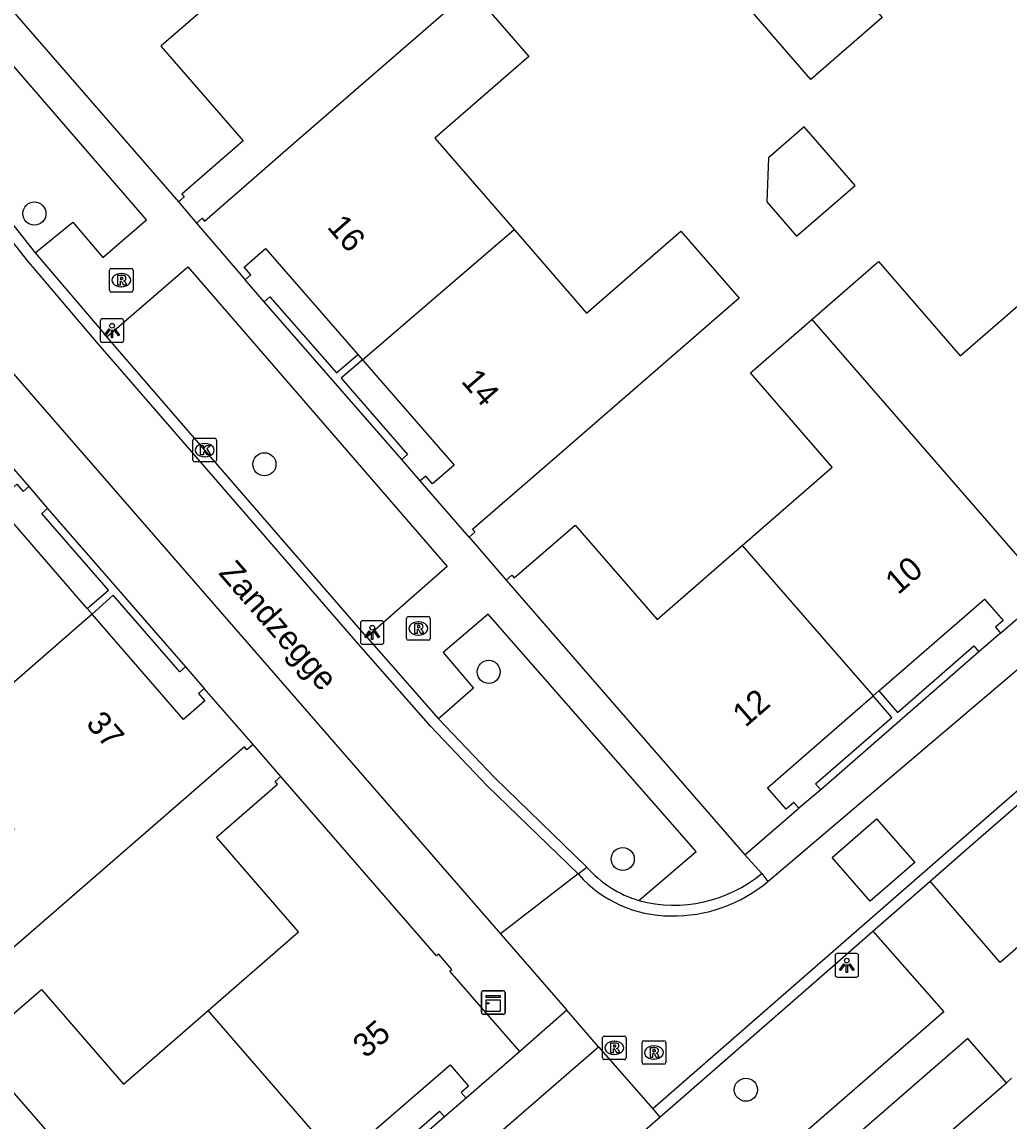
# Model space of a CAD drawing. Extents: x 155888 to 156864, y 383882 to 384671.
# Drawn here: x 156505.75 to 156547.51, y 384149.59 to 384196.08 of the extents above; entities that cross this region are included whole.
import ezdxf

# ---------------------------------------------------------------- set-up
doc = ezdxf.new("R2010")
doc.units = 0
for name, color, linetype in [('IMGEO_Boom', 7, 'Continuous'), ('IMGEO_Kast', 7, 'Continuous'), ('IMGEO_Kolk', 7, 'Continuous'), ('IMGEO_Lichtpunt', 7, 'Continuous'), ('IMGEO_Muur', 7, 'Continuous'), ('IMGEO_Openbare_ruimte_label', 7, 'Continuous'), ('IMGEO_Pand', 7, 'Continuous'), ('IMGEO_Pand_nummerreeks', 7, 'Continuous'), ('IMGEO_Rijbaan_lokaal_gesloten', 7, 'Continuous'), ('IMGEO_Rijbaan_lokaal_open', 7, 'Continuous'), ('IMGEO_Rioolput', 7, 'Continuous'), ('IMGEO_Voetpad_open', 7, 'Continuous')]:
    doc.layers.add(name, color=color, linetype=linetype)

msp = doc.modelspace()

# ---------------------------------------------------------------- linework, layer by layer
at = {"layer": 'IMGEO_Boom'}
for centre in [(156506.273, 384187.981), (156516.004, 384177.375), (156525.492, 384168.595), (156531.164, 384160.678), (156536.374, 384150.919)]:
    msp.add_circle(centre, 0.489, dxfattribs=at)
at = {"layer": 'IMGEO_Kast'}
for p, q in [((156525.187, 384154.183), (156525.187, 384155.024)), ((156525.187, 384155.024), (156525.187, 384154.183)), ((156525.262, 384155.108), (156526.103, 384155.108)), ((156526.103, 384155.108), (156525.262, 384155.108)), ((156526.187, 384155.033), (156526.187, 384154.192)), ((156526.187, 384154.192), (156526.187, 384155.033)), ((156526.112, 384154.108), (156525.271, 384154.108)), ((156525.271, 384154.108), (156526.112, 384154.108))]:
    msp.add_line(p, q, dxfattribs=at)
for points in [[(156525.382, 384154.898), (156525.982, 384154.898), (156525.982, 384154.813), (156525.382, 384154.813), (156525.382, 384154.898)], [(156525.382, 384154.723), (156525.982, 384154.723), (156525.982, 384154.234), (156525.382, 384154.234), (156525.382, 384154.723)]]:
    msp.add_lwpolyline(points, dxfattribs=at)
msp.add_circle((156525.466, 384154.572), 0.0377, dxfattribs=at)
for centre, start, end in [((156525.265, 384155.03), 92.4484, 184.2845), ((156525.265, 384155.03), 92.4484, 184.2845), ((156526.109, 384155.03), 2.4484, 94.2845), ((156526.109, 384155.03), 2.4484, 94.2845), ((156525.265, 384154.186), 182.4484, 274.2845), ((156525.265, 384154.186), 182.4484, 274.2845), ((156526.109, 384154.186), 272.4484, 4.2845), ((156526.109, 384154.186), 272.4484, 4.2845)]:
    msp.add_arc(centre, 0.0779, start, end, dxfattribs=at)
at = {"layer": 'IMGEO_Kolk'}
for p, q in [((156512.98, 384177.548), (156512.98, 384178.4)), ((156513.055, 384178.474), (156513.907, 384178.474)), ((156513.468, 384178.254), (156513.493, 384178.254)), ((156513.981, 384178.4), (156513.981, 384177.548)), ((156513.907, 384177.474), (156513.055, 384177.474)), ((156513.491, 384177.694), (156513.466, 384177.694))]:
    msp.add_line(p, q, dxfattribs=at)
for points in [[(156512.98, 384177.548), (156512.98, 384178.4)], [(156513.055, 384178.474), (156513.907, 384178.474)], [(156513.301, 384178.174), (156513.424, 384178.174), (156513.424, 384178.023), (156513.554, 384178.174), (156513.718, 384178.174), (156513.572, 384178.023), (156513.725, 384177.774), (156513.573, 384177.774), (156513.488, 384177.938), (156513.424, 384177.871), (156513.424, 384177.774), (156513.301, 384177.774), (156513.301, 384178.174)], [(156513.981, 384178.4), (156513.981, 384177.548)], [(156513.907, 384177.474), (156513.055, 384177.474)]]:
    msp.add_lwpolyline(points, dxfattribs=at)
for centre, start, end in [((156513.057, 384178.398), 91.552, 178.448), ((156513.057, 384178.398), 91.552, 178.448), ((156513.905, 384178.398), 1.552, 88.448), ((156513.905, 384178.398), 1.552, 88.448), ((156513.057, 384177.55), 181.552, 268.448), ((156513.057, 384177.55), 181.552, 268.448), ((156513.905, 384177.55), 271.552, 358.448), ((156513.905, 384177.55), 271.552, 358.448)]:
    msp.add_arc(centre, 0.0765, start, end, dxfattribs=at)
for centre, major_axis, ratio, start_param, end_param in [((156513.467, 384177.974), (-0.387, 0.002), 0.722429, 4.712389, 7.853982), ((156513.492, 384177.974), (-0.39, 0.002), 0.717154, 1.570796, 4.712389)]:
    msp.add_ellipse(centre, major_axis=major_axis, ratio=ratio, start_param=start_param, end_param=end_param, dxfattribs=at)
at = {"layer": 'IMGEO_Lichtpunt'}
for p, q in [((156509.057, 384183.435), (156509.057, 384182.628)), ((156509.057, 384183.435), (156509.057, 384182.628)), ((156509.959, 384183.53), (156509.151, 384183.53)), ((156509.959, 384183.53), (156509.151, 384183.53)), ((156510.053, 384182.628), (156510.053, 384183.435)), ((156510.053, 384182.628), (156510.053, 384183.435)), ((156509.151, 384182.534), (156509.959, 384182.534)), ((156509.151, 384182.534), (156509.959, 384182.534)), ((156520.967, 384170.758), (156520.159, 384170.758)), ((156520.967, 384170.758), (156520.159, 384170.758)), ((156520.065, 384170.663), (156520.065, 384169.856)), ((156520.065, 384170.663), (156520.065, 384169.856)), ((156521.061, 384169.856), (156521.061, 384170.663)), ((156521.061, 384169.856), (156521.061, 384170.663)), ((156520.159, 384169.762), (156520.967, 384169.762)), ((156520.159, 384169.762), (156520.967, 384169.762)), ((156540.146, 384156.582), (156540.146, 384155.775)), ((156540.146, 384156.582), (156540.146, 384155.775)), ((156541.048, 384156.677), (156540.24, 384156.677)), ((156541.048, 384156.677), (156540.24, 384156.677)), ((156541.142, 384155.775), (156541.142, 384156.582)), ((156541.142, 384155.775), (156541.142, 384156.582)), ((156540.24, 384155.681), (156541.048, 384155.681)), ((156540.24, 384155.681), (156541.048, 384155.681))]:
    msp.add_line(p, q, dxfattribs=at)
for points in [[(156509.431, 384183.099), (156509.47, 384183.071), (156509.282, 384182.809), (156509.244, 384182.836), (156509.431, 384183.099)], [(156509.533, 384183.051), (156509.58, 384183.051), (156509.58, 384182.729), (156509.533, 384182.729), (156509.533, 384183.051)], [(156509.643, 384183.071), (156509.681, 384183.098), (156509.868, 384182.836), (156509.829, 384182.808), (156509.643, 384183.071)], [(156520.439, 384170.327), (156520.478, 384170.299), (156520.29, 384170.037), (156520.252, 384170.064), (156520.439, 384170.327)], [(156520.541, 384170.279), (156520.588, 384170.279), (156520.588, 384169.957), (156520.541, 384169.957), (156520.541, 384170.279)], [(156520.651, 384170.299), (156520.689, 384170.326), (156520.876, 384170.064), (156520.837, 384170.036), (156520.651, 384170.299)], [(156540.52, 384156.246), (156540.559, 384156.218), (156540.371, 384155.956), (156540.333, 384155.983), (156540.52, 384156.246)], [(156540.622, 384156.198), (156540.669, 384156.198), (156540.669, 384155.876), (156540.622, 384155.876), (156540.622, 384156.198)], [(156540.732, 384156.218), (156540.77, 384156.245), (156540.957, 384155.983), (156540.918, 384155.955), (156540.732, 384156.218)]]:
    msp.add_lwpolyline(points, dxfattribs=at)
for centre in [(156509.556, 384183.233), (156520.564, 384170.461), (156540.645, 384156.38)]:
    msp.add_circle(centre, 0.0994, dxfattribs=at)
for centre, start, end in [((156509.151, 384183.435), 90, 180), ((156509.151, 384183.435), 90, 180), ((156509.959, 384183.435), 0, 90), ((156509.959, 384183.435), 0, 90), ((156509.151, 384182.628), 180, 270), ((156509.151, 384182.628), 180, 270), ((156509.959, 384182.628), 270, 0), ((156509.959, 384182.628), 270, 360), ((156520.159, 384170.663), 90, 180), ((156520.159, 384170.663), 90, 180), ((156520.967, 384170.663), 0, 90), ((156520.967, 384170.663), 0, 90), ((156520.159, 384169.856), 180, 270), ((156520.159, 384169.856), 180, 270), ((156520.967, 384169.856), 270, 0), ((156520.967, 384169.856), 270, 360), ((156540.24, 384156.582), 90, 180), ((156540.24, 384156.582), 90, 180), ((156541.048, 384156.582), 0, 90), ((156541.048, 384156.582), 0, 90), ((156540.24, 384155.775), 180, 270), ((156540.24, 384155.775), 180, 270), ((156541.048, 384155.775), 270, 0), ((156541.048, 384155.775), 270, 360)]:
    msp.add_arc(centre, 0.0946, start, end, dxfattribs=at)
at = {"layer": 'IMGEO_Muur'}
for points in [[(156515.999, 384184.242), (156516.24, 384184.453), (156519.049, 384181.237), (156519.951, 384182.025)], [(156521.814, 384177.584), (156515.999, 384184.242)], [(156520.147, 384181.798), (156519.246, 384181.011), (156522.055, 384177.795), (156521.814, 384177.584)], [(156508.51, 384171.275), (156509.41, 384172.056), (156506.59, 384175.295), (156506.831, 384175.505)], [(156506.831, 384175.505), (156512.661, 384168.805)], [(156512.661, 384168.805), (156512.419, 384168.6), (156509.602, 384171.835), (156508.717, 384171.037)], [(156546.234, 384169.44), (156539.542, 384163.604)], [(156542.002, 384167.786), (156542.788, 384166.881), (156546.017, 384169.689), (156546.234, 384169.44)], [(156539.542, 384163.604), (156539.317, 384163.861), (156542.547, 384166.67), (156541.76, 384167.575)], [(156519.399, 384148.104), (156520.186, 384147.203), (156523.415, 384150.012), (156523.629, 384149.771)], [(156523.629, 384149.771), (156516.912, 384143.93)]]:
    msp.add_lwpolyline(points, dxfattribs=at)
at = {"layer": 'IMGEO_Pand'}
for points in [[(156542.133, 384196.272), (156539.115, 384193.651), (156533.388, 384200.274), (156536.406, 384202.895), (156542.133, 384196.272)], [(156502.257, 384200.103), (156512.362, 384188.479)], [(156515.179, 384198.149), (156511.625, 384195.063), (156515.103, 384191.058), (156512.505, 384188.802), (156512.604, 384188.689), (156512.362, 384188.479)], [(156513.124, 384187.569), (156513.365, 384187.779), (156513.464, 384187.665), (156517.24, 384190.944), (156524.738, 384197.456), (156527.196, 384194.626), (156523.215, 384191.17), (156526.573, 384187.303)], [(156540.992, 384189.174), (156538.839, 384191.651), (156537.336, 384190.345), (156537.26, 384188.471), (156538.517, 384187.024), (156540.992, 384189.174)], [(156513.124, 384187.569), (156515.188, 384185.183)], [(156520.147, 384181.798), (156526.573, 384187.303)], [(156526.573, 384187.303), (156529.637, 384183.774), (156533.618, 384187.23), (156536.095, 384184.4), (156528.584, 384177.887), (156524.806, 384174.611), (156524.904, 384174.498), (156524.662, 384174.288)], [(156515.188, 384185.183), (156515.429, 384185.392), (156515.148, 384185.716), (156516.056, 384186.504), (156519.951, 384182.025)], [(156539.171, 384183.502), (156541.987, 384185.948), (156545.446, 384181.965), (156549.048, 384185.093)], [(156536.219, 384173.94), (156540.029, 384177.248), (156536.564, 384181.238), (156539.171, 384183.502)], [(156539.171, 384183.502), (156549.173, 384171.986)], [(156519.951, 384182.025), (156520.147, 384181.798)], [(156520.147, 384181.798), (156524.026, 384177.337), (156523.121, 384176.553), (156522.84, 384176.877), (156522.599, 384176.668)], [(156503.96, 384178.81), (156506.032, 384176.431)], [(156508.51, 384171.275), (156504.629, 384175.744), (156505.532, 384176.528), (156505.8, 384176.22), (156506.032, 384176.431)], [(156524.662, 384174.288), (156522.599, 384176.668)], [(156526.237, 384172.47), (156526.478, 384172.68), (156526.577, 384172.566), (156529.157, 384174.806), (156532.622, 384170.816), (156536.219, 384173.94)], [(156536.219, 384173.94), (156541.76, 384167.575)], [(156526.237, 384172.47), (156536.335, 384160.848)], [(156542.002, 384167.786), (156546.473, 384171.669), (156547.26, 384170.763), (156546.935, 384170.481), (156547.149, 384170.23)], [(156547.149, 384170.23), (156549.173, 384171.986)], [(156508.717, 384171.037), (156508.51, 384171.275)], [(156508.717, 384171.037), (156502.344, 384165.487)], [(156513.453, 384167.894), (156513.212, 384167.685), (156513.487, 384167.369), (156512.584, 384166.584), (156508.717, 384171.037)], [(156515.523, 384165.52), (156513.453, 384167.894)], [(156538.61, 384162.827), (156538.4, 384163.069), (156538.076, 384162.787), (156537.289, 384163.692), (156541.76, 384167.575)], [(156541.76, 384167.575), (156542.002, 384167.786)], [(156515.523, 384165.52), (156515.265, 384165.303), (156515.167, 384165.416), (156503.874, 384155.644), (156501.423, 384158.476), (156505.419, 384161.934), (156502.344, 384165.487)], [(156513.63, 384154.276), (156517.451, 384157.592), (156513.976, 384161.595), (156516.56, 384163.838), (156516.461, 384163.951), (156516.7, 384164.167)], [(156526.807, 384152.539), (156523.853, 384155.937), (156523.937, 384156.009), (156523.37, 384156.663), (156523.285, 384156.589), (156516.7, 384164.167)], [(156536.335, 384160.848), (156538.61, 384162.827)], [(156503.731, 384152.702), (156504.905, 384153.721), (156506.566, 384155.163), (156510.041, 384151.16), (156513.63, 384154.276)], [(156519.154, 384147.892), (156513.63, 384154.276)], [(156513.744, 384141.181), (156503.731, 384152.702)], [(156526.807, 384152.539), (156524.541, 384150.563)], [(156519.399, 384148.104), (156523.856, 384151.975), (156524.64, 384151.072), (156524.332, 384150.804), (156524.541, 384150.563)], [(156544.113, 384148.367), (156547.396, 384151.209)], [(156547.618, 384151.401), (156547.396, 384151.209)]]:
    msp.add_lwpolyline(points, dxfattribs=at)
at = {"layer": 'IMGEO_Rijbaan_lokaal_gesloten'}
for points in [[(156537.304, 384159.726), (156573.359, 384190.357), (156574.619, 384191.54), (156576.231, 384193.105), (156579.659, 384196.432)], [(156583.575, 384193.809), (156582.677, 384193.231), (156582.015, 384192.761), (156578.666, 384190.271), (156578.645, 384190.254), (156577.123, 384188.995), (156545.367, 384161.393), (156532.437, 384150.105)], [(156529.278, 384160.045), (156525.433, 384163.778), (156523.049, 384166.283), (156519.991, 384169.766), (156513.12, 384177.689), (156508.974, 384182.475), (156505.949, 384186.025), (156503.045, 384189.697), (156500.691, 384192.754)], [(156497.577, 384190.155), (156500, 384187.371), (156525.991, 384157.507)], [(156529.278, 384160.045), (156525.991, 384157.507)], [(156529.304, 384160.02), (156529.278, 384160.045)], [(156525.991, 384157.507), (156528.801, 384154.278)], [(156530.14, 384152.739), (156528.801, 384154.278)], [(156530.14, 384152.739), (156532.437, 384150.105)]]:
    msp.add_lwpolyline(points, dxfattribs=at)
for centre, radius, start, end in [((156533.177, 384163.44), 5.167, 221.4424, 270.0554), ((156533.317, 384164.464), 6.192, 268.7525, 310.0825)]:
    msp.add_arc(centre, radius, start, end, dxfattribs=at)
at = {"layer": 'IMGEO_Rijbaan_lokaal_open'}
for points in [[(156544.174, 384159.741), (156545.669, 384161.046), (156577.43, 384188.652), (156578.942, 384189.903)], [(156543.518, 384160.526), (156541.638, 384158.893), (156540.027, 384160.747), (156541.907, 384162.38), (156543.518, 384160.526)], [(156541.747, 384157.621), (156544.174, 384159.741)], [(156532.739, 384149.758), (156540.249, 384156.313), (156541.747, 384157.621)], [(156510.455, 384135.656), (156528.141, 384151.004), (156530.14, 384152.739)], [(156532.437, 384150.105), (156532.739, 384149.758)], [(156513.048, 384132.66), (156532.739, 384149.758)]]:
    msp.add_lwpolyline(points, dxfattribs=at)
at = {"layer": 'IMGEO_Rioolput'}
for p, q in [((156509.525, 384185.66), (156510.377, 384185.66)), ((156509.45, 384184.734), (156509.45, 384185.586)), ((156509.938, 384185.44), (156509.963, 384185.44)), ((156510.451, 384185.586), (156510.451, 384184.734)), ((156509.961, 384184.88), (156509.936, 384184.88)), ((156510.377, 384184.66), (156509.525, 384184.66)), ((156522.018, 384170.004), (156522.018, 384170.856)), ((156522.093, 384170.93), (156522.945, 384170.93)), ((156523.019, 384170.856), (156523.019, 384170.004)), ((156522.506, 384170.71), (156522.531, 384170.71)), ((156522.945, 384169.93), (156522.093, 384169.93)), ((156522.529, 384170.15), (156522.504, 384170.15)), ((156530.306, 384152.264), (156530.306, 384153.116)), ((156530.381, 384153.19), (156531.233, 384153.19)), ((156531.307, 384153.116), (156531.307, 384152.264)), ((156530.794, 384152.97), (156530.819, 384152.97)), ((156531.982, 384152.067), (156531.982, 384152.919)), ((156532.057, 384152.993), (156532.909, 384152.993)), ((156532.47, 384152.773), (156532.495, 384152.773)), ((156532.983, 384152.919), (156532.983, 384152.067)), ((156531.233, 384152.19), (156530.381, 384152.19)), ((156530.817, 384152.41), (156530.792, 384152.41)), ((156532.493, 384152.213), (156532.468, 384152.213)), ((156532.909, 384151.993), (156532.057, 384151.993))]:
    msp.add_line(p, q, dxfattribs=at)
for points in [[(156509.525, 384185.66), (156510.377, 384185.66)], [(156509.45, 384184.734), (156509.45, 384185.586)], [(156510.039, 384185.358), (156509.787, 384185.36), (156509.787, 384184.96)], [(156509.965, 384185.279), (156509.911, 384185.279), (156509.911, 384185.198)], [(156509.911, 384185.198), (156509.963, 384185.198)], [(156510.451, 384185.586), (156510.451, 384184.734)], [(156509.787, 384184.96), (156509.911, 384184.96), (156509.911, 384185.122), (156509.922, 384185.122)], [(156509.969, 384185.093), (156510.04, 384184.96), (156510.18, 384184.96), (156510.115, 384185.086)], [(156510.377, 384184.66), (156509.525, 384184.66)], [(156522.018, 384170.004), (156522.018, 384170.856)], [(156522.093, 384170.93), (156522.945, 384170.93)], [(156523.019, 384170.856), (156523.019, 384170.004)], [(156522.607, 384170.628), (156522.355, 384170.63), (156522.355, 384170.23)], [(156522.355, 384170.23), (156522.479, 384170.23), (156522.479, 384170.392), (156522.49, 384170.392)], [(156522.533, 384170.549), (156522.479, 384170.549), (156522.479, 384170.468)], [(156522.479, 384170.468), (156522.531, 384170.468)], [(156522.537, 384170.363), (156522.608, 384170.23), (156522.748, 384170.23), (156522.683, 384170.356)], [(156522.945, 384169.93), (156522.093, 384169.93)], [(156530.306, 384152.264), (156530.306, 384153.116)], [(156530.381, 384153.19), (156531.233, 384153.19)], [(156531.307, 384153.116), (156531.307, 384152.264)], [(156530.895, 384152.888), (156530.643, 384152.89), (156530.643, 384152.49)], [(156530.643, 384152.49), (156530.767, 384152.49), (156530.767, 384152.652), (156530.778, 384152.652)], [(156530.821, 384152.809), (156530.767, 384152.809), (156530.767, 384152.728)], [(156530.767, 384152.728), (156530.819, 384152.728)], [(156530.825, 384152.623), (156530.896, 384152.49), (156531.036, 384152.49), (156530.971, 384152.616)], [(156531.982, 384152.067), (156531.982, 384152.919)], [(156532.057, 384152.993), (156532.909, 384152.993)], [(156532.571, 384152.691), (156532.319, 384152.693), (156532.319, 384152.293)], [(156532.497, 384152.612), (156532.443, 384152.612), (156532.443, 384152.531)], [(156532.983, 384152.919), (156532.983, 384152.067)], [(156531.233, 384152.19), (156530.381, 384152.19)], [(156532.319, 384152.293), (156532.443, 384152.293), (156532.443, 384152.455), (156532.454, 384152.455)], [(156532.443, 384152.531), (156532.495, 384152.531)], [(156532.501, 384152.426), (156532.572, 384152.293), (156532.712, 384152.293), (156532.647, 384152.419)], [(156532.909, 384151.993), (156532.057, 384151.993)]]:
    msp.add_lwpolyline(points, dxfattribs=at)
for centre, radius, start, end in [((156509.527, 384185.584), 0.0765, 91.552, 178.448), ((156509.527, 384185.584), 0.0765, 91.552, 178.448), ((156510.375, 384185.584), 0.0765, 1.552, 88.448), ((156510.375, 384185.584), 0.0765, 1.552, 88.448), ((156509.947, 384185.387), 0.19, 274.7715, 282.9687), ((156509.971, 384185.183), 0.0964, 77.0061, 93.1865), ((156509.985, 384185.24), 0.0378, 276.6634, 79.6772), ((156510.038, 384185.248), 0.109, 350.3612, 89.416), ((156510.036, 384185.248), 0.112, 277.5842, 350.9817), ((156509.527, 384184.736), 0.0765, 181.552, 268.448), ((156509.527, 384184.736), 0.0765, 181.552, 268.448), ((156509.921, 384185.069), 0.0533, 26.0293, 88.6989), ((156510.02, 384185.033), 0.108, 29.5134, 73.7905), ((156510.375, 384184.736), 0.0765, 271.552, 358.448), ((156510.375, 384184.736), 0.0765, 271.552, 358.448), ((156522.095, 384170.854), 0.0765, 91.552, 178.448), ((156522.095, 384170.854), 0.0765, 91.552, 178.448), ((156522.943, 384170.854), 0.0765, 1.552, 88.448), ((156522.943, 384170.854), 0.0765, 1.552, 88.448), ((156522.489, 384170.339), 0.0533, 26.0293, 88.6989), ((156522.515, 384170.657), 0.19, 274.7715, 282.9687), ((156522.539, 384170.453), 0.0964, 77.0061, 93.1865), ((156522.553, 384170.51), 0.0378, 276.6634, 79.6772), ((156522.606, 384170.518), 0.109, 350.3612, 89.416), ((156522.604, 384170.518), 0.112, 277.5842, 350.9817), ((156522.588, 384170.303), 0.108, 29.5134, 73.7905), ((156522.095, 384170.006), 0.0765, 181.552, 268.448), ((156522.095, 384170.006), 0.0765, 181.552, 268.448), ((156522.943, 384170.006), 0.0765, 271.552, 358.448), ((156522.943, 384170.006), 0.0765, 271.552, 358.448), ((156530.383, 384153.114), 0.0765, 91.552, 178.448), ((156530.383, 384153.114), 0.0765, 91.552, 178.448), ((156531.231, 384153.114), 0.0765, 1.552, 88.448), ((156531.231, 384153.114), 0.0765, 1.552, 88.448), ((156530.777, 384152.599), 0.0533, 26.0293, 88.6989), ((156530.803, 384152.917), 0.19, 274.7715, 282.9687), ((156530.827, 384152.713), 0.0964, 77.0061, 93.1865), ((156530.841, 384152.77), 0.0378, 276.6634, 79.6772), ((156530.894, 384152.778), 0.109, 350.3612, 89.416), ((156530.892, 384152.778), 0.112, 277.5842, 350.9817), ((156530.876, 384152.563), 0.108, 29.5134, 73.7905), ((156532.059, 384152.917), 0.0765, 91.552, 178.448), ((156532.059, 384152.917), 0.0765, 91.552, 178.448), ((156532.503, 384152.516), 0.0964, 77.0061, 93.1865), ((156532.517, 384152.573), 0.0378, 276.6634, 79.6772), ((156532.57, 384152.581), 0.109, 350.3612, 89.416), ((156532.907, 384152.917), 0.0765, 1.552, 88.448), ((156532.907, 384152.917), 0.0765, 1.552, 88.448), ((156530.383, 384152.266), 0.0765, 181.552, 268.448), ((156530.383, 384152.266), 0.0765, 181.552, 268.448), ((156531.231, 384152.266), 0.0765, 271.552, 358.448), ((156531.231, 384152.266), 0.0765, 271.552, 358.448), ((156532.453, 384152.402), 0.0533, 26.0293, 88.6989), ((156532.479, 384152.72), 0.19, 274.7715, 282.9687), ((156532.568, 384152.581), 0.112, 277.5842, 350.9817), ((156532.552, 384152.366), 0.108, 29.5134, 73.7905), ((156532.059, 384152.069), 0.0765, 181.552, 268.448), ((156532.059, 384152.069), 0.0765, 181.552, 268.448), ((156532.907, 384152.069), 0.0765, 271.552, 358.448), ((156532.907, 384152.069), 0.0765, 271.552, 358.448)]:
    msp.add_arc(centre, radius, start, end, dxfattribs=at)
for centre, major_axis, ratio, start_param, end_param in [((156509.937, 384185.16), (-0.387, 0.002), 0.722429, 4.712389, 7.853982), ((156509.962, 384185.16), (-0.39, 0.002), 0.717154, 1.570796, 4.712389), ((156522.505, 384170.43), (-0.387, 0.002), 0.722429, 4.712389, 7.853982), ((156522.53, 384170.43), (-0.39, 0.002), 0.717154, 1.570796, 4.712389), ((156530.793, 384152.69), (-0.387, 0.002), 0.722429, 4.712389, 7.853982), ((156530.818, 384152.69), (-0.39, 0.002), 0.717154, 1.570796, 4.712389), ((156532.469, 384152.493), (-0.387, 0.002), 0.722429, 4.712389, 7.853982), ((156532.494, 384152.493), (-0.39, 0.002), 0.717154, 1.570796, 4.712389)]:
    msp.add_ellipse(centre, major_axis=major_axis, ratio=ratio, start_param=start_param, end_param=end_param, dxfattribs=at)
at = {"layer": 'IMGEO_Voetpad_open'}
for points in [[(156506.306, 384186.314), (156507.903, 384187.617), (156509.172, 384186.12), (156511.017, 384187.715), (156502.111, 384198.002), (156500, 384196.217), (156499.766, 384196.019)], [(156501.045, 384193.049), (156503.409, 384189.978), (156506.306, 384186.314)], [(156512.362, 384188.479), (156513.124, 384187.569)], [(156506.306, 384186.314), (156509.336, 384182.76)], [(156581.905, 384186.48), (156547.129, 384156.298), (156545.487, 384158.211), (156544.174, 384159.741)], [(156509.336, 384182.76), (156512.76, 384185.725), (156523.738, 384173.047), (156520.338, 384170.068)], [(156515.999, 384184.242), (156515.188, 384185.183)], [(156520.338, 384170.068), (156513.482, 384177.974), (156509.336, 384182.76)], [(156522.599, 384176.668), (156521.814, 384177.584)], [(156506.032, 384176.431), (156506.831, 384175.505)], [(156524.662, 384174.288), (156526.237, 384172.47)], [(156531.851, 384158.923), (156534.264, 384160.993), (156525.467, 384171.04), (156523.567, 384169.408), (156524.848, 384167.899), (156523.374, 384166.611)], [(156520.338, 384170.068), (156523.374, 384166.611)], [(156547.149, 384170.23), (156546.234, 384169.44)], [(156512.661, 384168.805), (156513.453, 384167.894)], [(156523.374, 384166.611), (156525.75, 384164.111), (156529.646, 384160.329)], [(156516.7, 384164.167), (156515.523, 384165.52)], [(156539.542, 384163.604), (156538.61, 384162.827)], [(156536.335, 384160.848), (156537.051, 384160.066)], [(156529.278, 384160.045), (156529.646, 384160.329)], [(156537.051, 384160.066), (156537.304, 384159.726)], [(156541.747, 384157.621), (156543.082, 384156.104), (156544.745, 384154.214), (156516.007, 384129.242)], [(156528.801, 384154.278), (156526.807, 384152.539)], [(156547.396, 384151.209), (156545.76, 384153.09), (156515.299, 384126.614)], [(156524.541, 384150.563), (156523.629, 384149.771)]]:
    msp.add_lwpolyline(points, dxfattribs=at)
for centre, radius, start, end in [((156533.202, 384163.473), 4.747, 221.4867, 253.4667), ((156533.346, 384164.522), 5.795, 255.0517, 309.7421)]:
    msp.add_arc(centre, radius, start, end, dxfattribs=at)

# ---------------------------------------------------------------- texts
at = {"layer": 'IMGEO_Openbare_ruimte_label'}
msp.add_text('Zandzegge', height=1, rotation=311.0674, dxfattribs=at).set_placement((156514.03, 384172.758))
at = {"layer": 'IMGEO_Pand_nummerreeks'}
for s, rotation, p in [('16', 311.0044, (156518.622, 384187.394)), ('14', 311.0044, (156524.295, 384180.869)), ('10', 40.9669, (156542.816, 384171.827)), ('12', 40.9669, (156536.355, 384166.218)), ('37', 310.9727, (156508.416, 384166.382)), ('35', 40.9875, (156520.29, 384152.215))]:
    msp.add_text(s, height=1, rotation=rotation, dxfattribs=at).set_placement(p)

doc.saveas('drawing.dxf')
